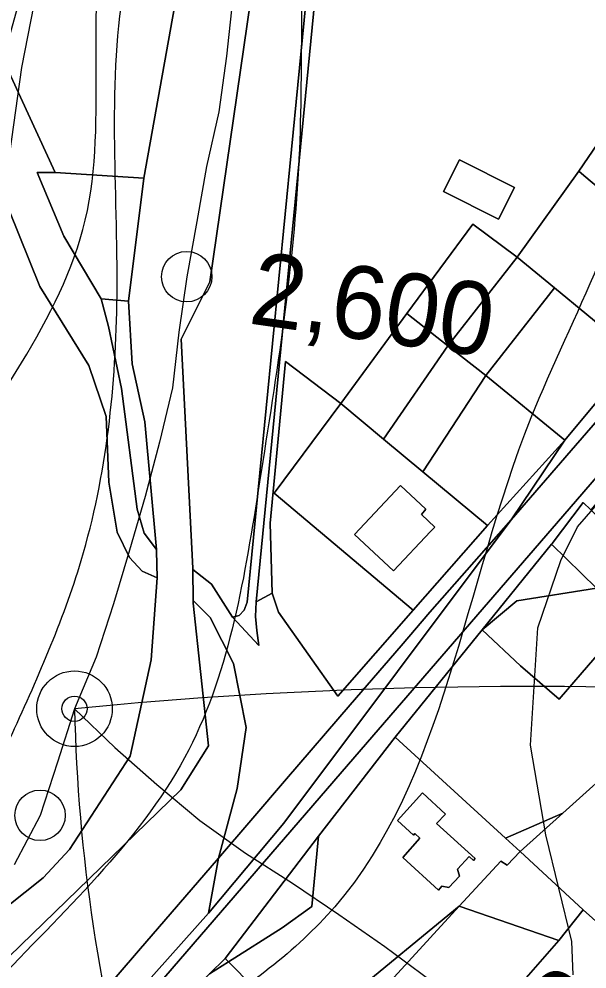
# Model space of a CAD drawing. Extents: x -510989 to -501240, y -1184665 to -1176098.
# Drawn here: x -504613.7 to -504512.2, y -1182000.9 to -1181831.3 of the extents above; entities that cross this region are included whole.
import ezdxf

# ---------------------------------------------------------------- set-up
doc = ezdxf.new("R2010")
doc.units = 0
for name, color, linetype in [('NAVRH_rozvodnice', 7, 'Continuous'), ('orna_puda', 7, 'Continuous'), ('ostatni_plocha_x_ostatni_komunikace', 7, 'Continuous'), ('ostatni_plocha_x_silnice', 7, 'Continuous'), ('ostatni_plocha_x_sportoviste_a_rekr_plocha', 7, 'Continuous'), ('STAV_zaplavove_uzemi', 7, 'Continuous'), ('trasovani_toku', 7, 'Continuous'), ('trvaly_travni_porost', 7, 'Continuous'), ('vodni_plocha_x_vodni_tok_v_koryt_prir_n_upr', 7, 'Continuous'), ('vrstevnice_02', 7, 'Continuous'), ('zahrada', 7, 'Continuous'), ('zastavena_plocha_a_nadvori', 7, 'Continuous'), ('zastavena_plocha_a_nadvori_x_spolecny_dvur', 7, 'Continuous')]:
    doc.layers.add(name, color=color, linetype=linetype)

msp = doc.modelspace()

# ---------------------------------------------------------------- linework, layer by layer
at = {"layer": 'NAVRH_rozvodnice'}
for centre, radius, start, end in [((-504522.68, -1182780.59), 830.09, 87.18644, 95.60854), ((-504299.17, -1181947.82), 304.71, 181.2506, 210.5058)]:
    msp.add_arc(centre, radius, start, end, dxfattribs=at)
at = {"layer": 'orna_puda'}
for points in [[(-504601.21, -1181789.51), (-504608.1, -1181819.61), (-504595.09, -1181822.6), (-504587.84, -1181790.91), (-504579.33, -1181792.27), (-504591.44, -1181859.72), (-504607.28, -1181858.75), (-504616.56, -1181838.54), (-504602.86, -1181789.14)], [(-504524.17, -1181979.97), (-504512.89, -1181990.38), (-504517.26, -1181995.85), (-504535.08, -1181989.69), (-504527.64, -1181981.66), (-504526.47, -1181982.39)], [(-504512.89, -1181990.38), (-504506.77, -1181995.86), (-504495.86, -1182005.63), (-504517.83, -1182027.6), (-504533.13, -1182013.94), (-504517.26, -1181995.85)]]:
    msp.add_lwpolyline(points, close=True, dxfattribs=at)
at = {"layer": 'ostatni_plocha_x_ostatni_komunikace'}
for points in [[(-504569.34, -1181702), (-504568.35, -1181709.99), (-504567.08, -1181718.35), (-504559.37, -1181760.31), (-504557.87, -1181768.47), (-504557.61, -1181770.25), (-504556.98, -1181774.61), (-504556.55, -1181779.74), (-504556.69, -1181785.16), (-504571.36, -1181935.41), (-504571.48, -1181938.01), (-504571.24, -1181940.5), (-504570.86, -1181943.16), (-504575.57, -1181938.14), (-504574.37, -1181937.85), (-504573.5, -1181936.88), (-504572.93, -1181935.45), (-504558.23, -1181785.32), (-504558.09, -1181779.9), (-504558.52, -1181774.77), (-504559.42, -1181768.63), (-504568.62, -1181718.51), (-504569.89, -1181710.15), (-504570.88, -1181702.16)], [(-504616.56, -1181838.54), (-504607.28, -1181858.75), (-504610.46, -1181858.76), (-504605.71, -1181870.11), (-504599.05, -1181881.31), (-504597.74, -1181886.23), (-504595.43, -1181897.31), (-504592.63, -1181918.84), (-504591.34, -1181923.1), (-504589.18, -1181926.04), (-504589.16, -1181926.26), (-504589.03, -1181931.12), (-504591.72, -1181929.92), (-504593.98, -1181927.44), (-504596.19, -1181922.97), (-504597.7, -1181914.03), (-504598.18, -1181902.27), (-504601.25, -1181893.17), (-504610.02, -1181879.09), (-504615.56, -1181865.33)], [(-504615.56, -1181865.33), (-504610.02, -1181879.09), (-504601.25, -1181893.17), (-504598.18, -1181902.27), (-504597.7, -1181914.03), (-504596.19, -1181922.97), (-504593.98, -1181927.44), (-504591.72, -1181929.92), (-504589.03, -1181931.12), (-504590.13, -1181945.75), (-504593.87, -1181962.96), (-504604.72, -1181979.62), (-504609.43, -1181984.65), (-504618.84, -1181992.12)]]:
    msp.add_lwpolyline(points, dxfattribs=at)
for points in [[(-504525.78, -1181920.73), (-504540.29, -1181937.21), (-504545.41, -1181943.25), (-504554.53, -1181953.78), (-504565.91, -1181967.01), (-504572.33, -1181974.45), (-504578.1, -1181981.14), (-504574.75, -1181968.71), (-504573.13, -1181957.84), (-504575.39, -1181946.42), (-504579.58, -1181938.15), (-504582.59, -1181935.14), (-504582.69, -1181929.6), (-504579.34, -1181932.22), (-504575.57, -1181938.14), (-504570.86, -1181943.16), (-504571.24, -1181940.5), (-504571.48, -1181938.01), (-504571.36, -1181935.41), (-504568.48, -1181933.82), (-504567.35, -1181937.25), (-504556.78, -1181952.23), (-504543.27, -1181936.89), (-504530, -1181921.77), (-504516.17, -1181906.5)], [(-504511.55, -1181918.98), (-504507.95, -1181922.52), (-504508.18, -1181925.08), (-504508.78, -1181931.75), (-504510.55, -1181932.92), (-504518.56, -1181925.11), (-504518.46, -1181924.95), (-504512.89, -1181917.66)], [(-504582.58, -1181935.62), (-504582.59, -1181935.14), (-504579.58, -1181938.15), (-504575.39, -1181946.42), (-504573.13, -1181957.84), (-504574.75, -1181968.71), (-504578.1, -1181981.14), (-504592.36, -1181997.67), (-504625.86, -1182036.54), (-504631.78, -1182043.52), (-504636.9, -1182049.85), (-504642.33, -1182057.18), (-504646.89, -1182063.98), (-504650.43, -1182070.16), (-504653, -1182075.65), (-504658.96, -1182079.59), (-504664.7, -1182067.84), (-504657.54, -1182050.8), (-504642.65, -1182030.42), (-504630.99, -1182019.73), (-504625.18, -1182014.78), (-504617.59, -1182000.69), (-504584.84, -1181968.96), (-504579.89, -1181961.1)]]:
    msp.add_lwpolyline(points, close=True, dxfattribs=at)
at = {"layer": 'ostatni_plocha_x_silnice'}
for points in [[(-504653, -1182075.65), (-504606.68, -1182018.06), (-504591.62, -1182004.13), (-504579.84, -1181990.95), (-504566.4, -1181974.9), (-504525.78, -1181920.73), (-504514.3, -1181907.49), (-504493.81, -1181883.88), (-504483.15, -1181871.62), (-504452.1, -1181835.62), (-504446.84, -1181839.46), (-504478.03, -1181875.53), (-504514.25, -1181917.46), (-504553.69, -1181963.07), (-504586.39, -1182000.87), (-504616.02, -1182035.26)], [(-504616.02, -1182035.26), (-504586.39, -1182000.87), (-504553.69, -1181963.07), (-504514.25, -1181917.46), (-504478.03, -1181875.53), (-504446.84, -1181839.46), (-504444.59, -1181838.74), (-504459.32, -1181857.56), (-504459.85, -1181858.17), (-504466.48, -1181865.8), (-504476.58, -1181877.4), (-504478.65, -1181879.99), (-504489.14, -1181892.32), (-504490.72, -1181894.19), (-504502.3, -1181907.97), (-504511.55, -1181918.98), (-504512.89, -1181917.66), (-504518.46, -1181924.95), (-504518.56, -1181925.11), (-504530.95, -1181940.37), (-504546.53, -1181959.57), (-504560.19, -1181977.24), (-504576.89, -1181999.06), (-504579.7, -1182001.81)]]:
    msp.add_lwpolyline(points, dxfattribs=at)
for points in [[(-504452.1, -1181835.62), (-504483.15, -1181871.62), (-504493.81, -1181883.88), (-504514.3, -1181907.49), (-504525.78, -1181920.73), (-504516.17, -1181906.5), (-504503.52, -1181891.27), (-504491.68, -1181877.25), (-504485.75, -1181870.62), (-504475.46, -1181859.11), (-504468.72, -1181851.19), (-504465.01, -1181846.92), (-504460.77, -1181844.19), (-504452.61, -1181835.24)], [(-504540.29, -1181937.21), (-504525.78, -1181920.73), (-504566.4, -1181974.9), (-504579.84, -1181990.95), (-504578.1, -1181981.14), (-504572.33, -1181974.45), (-504565.91, -1181967.01), (-504554.53, -1181953.78), (-504545.41, -1181943.25)], [(-504578.1, -1181981.14), (-504579.84, -1181990.95), (-504591.62, -1182004.13), (-504606.68, -1182018.06), (-504653, -1182075.65), (-504650.43, -1182070.16), (-504646.89, -1182063.98), (-504642.33, -1182057.18), (-504636.9, -1182049.85), (-504631.78, -1182043.52), (-504625.86, -1182036.54), (-504592.36, -1181997.67)]]:
    msp.add_lwpolyline(points, close=True, dxfattribs=at)
at = {"layer": 'ostatni_plocha_x_sportoviste_a_rekr_plocha'}
for points in [[(-504557.61, -1181770.25), (-504504.67, -1181769.75), (-504503.54, -1181778.13), (-504498.25, -1181807.81), (-504496.86, -1181833.89), (-504513.69, -1181858.48), (-504524.68, -1181873.87), (-504532.64, -1181867.95), (-504544.41, -1181883.93), (-504556.23, -1181900), (-504566.1, -1181892.48), (-504568.85, -1181921.36), (-504568.48, -1181933.82), (-504571.36, -1181935.41), (-504556.69, -1181785.16), (-504556.55, -1181779.74), (-504556.98, -1181774.61)], [(-504525.2, -1181861.42), (-504535, -1181856.49), (-504537.85, -1181862.15), (-504528.03, -1181867.05)]]:
    msp.add_lwpolyline(points, close=True, dxfattribs=at)
at = {"layer": 'STAV_zaplavove_uzemi'}
for points in [[(-502250.32, -1184002.61), (-502355.07, -1183875.41), (-502442.37, -1183790.61), (-502477.29, -1183700.82), (-502532.16, -1183578.61), (-502567.08, -1183448.91), (-502626.05, -1183402.34), (-502705.41, -1183380.59), (-502814.2, -1183349.87), (-502882.03, -1183297.39), (-502931.95, -1183237.24), (-503042.02, -1183107.97), (-503139.64, -1183018.94), (-503222.14, -1182957.59), (-503308.56, -1182839.96), (-503316.24, -1182784.92), (-503330.32, -1182756.77), (-503348.24, -1182719.65), (-503334.16, -1182651.82), (-503323.92, -1182595.5), (-503313.68, -1182526.39), (-503294.1, -1182480.5), (-503251.86, -1182396.03), (-503229.34, -1182314.37), (-503216.1, -1182227.15), (-503242.43, -1182174.5), (-503271.86, -1182129.59), (-503287.34, -1182081.58), (-503343.88, -1182028.1), (-503361.79, -1182008.91), (-503396.35, -1181952.59), (-503442.43, -1181933.39), (-503497.46, -1181888.6), (-503525.62, -1181860.44), (-503528.18, -1181837.4), (-503548.66, -1181767.01), (-503558.9, -1181729.89), (-503576.82, -1181682.53), (-503578.1, -1181621.1), (-503567.86, -1181572.46), (-503552.5, -1181536.63), (-503538.04, -1181458.36), (-503518.33, -1181411.9), (-503509.88, -1181341.51), (-503497.21, -1181207.63), (-503499.77, -1181097.56), (-503498.02, -1181031.35), (-503510.82, -1180970.85), (-503549.22, -1180952.23), (-503571.32, -1180940.6), (-503605.07, -1180937.11), (-503651.61, -1180939.44), (-503671.39, -1180917.33), (-503679.53, -1180892.89), (-503713.27, -1180871.95), (-503727.24, -1180859.15), (-503734.22, -1180833.55), (-503728.4, -1180799.81), (-503741.2, -1180770.72), (-503722.82, -1180725.17), (-503721.54, -1180703.41), (-503731.78, -1180697.01), (-503767.61, -1180699.57), (-503790.65, -1180697.01), (-503817.53, -1180697.01), (-503861.04, -1180686.77), (-503889.2, -1180675.25), (-503900.72, -1180668.85), (-503953.2, -1180679.09), (-503997.99, -1180697.01), (-504063.27, -1180722.61), (-504109.34, -1180749.49), (-504142.62, -1180776.36), (-504177.18, -1180796.84), (-504211.73, -1180817.32), (-504414.98, -1180961.5), (-504472.7, -1180998.11), (-504544.51, -1181068.5), (-504600.82, -1181143.12), (-504621.94, -1181196.62), (-504641.65, -1181267.01), (-504660.25, -1181350.62), (-504634.7, -1181398.32), (-504617.66, -1181447.72), (-504600.62, -1181492.01), (-504587, -1181548.23), (-504592.11, -1181628.29), (-504569.96, -1181682.81), (-504568.26, -1181664.07), (-504554.63, -1181621.48), (-504547.82, -1181597.63)], [(-504826.46, -1182247.73), (-504827.62, -1182204.68), (-504817.15, -1182165.12), (-504791.55, -1182113.93), (-504727.56, -1182034.81), (-504708.94, -1182017.35), (-504669.38, -1181991.76), (-504649.6, -1181961.5), (-504628.66, -1181917.29), (-504601.9, -1181867.26), (-504597.24, -1181809.08), (-504585.16, -1181766.79), (-504596.8, -1181741.4), (-504604.2, -1181726.59), (-504633.82, -1181658.9), (-504646.51, -1181600.72), (-504660.26, -1181556.29), (-504751.04, -1181459.08), (-504798.4, -1181384.84), (-504826.55, -1181347.73), (-504862.39, -1181315.73), (-504866.23, -1181265.81), (-504862.39, -1181205.66), (-504853.43, -1181164.7), (-504793.92, -1181116.47), (-504755.84, -1181064.64), (-504725.17, -1181018.1), (-504649.01, -1180947.23), (-504594, -1180900.69), (-504545.35, -1180879.53), (-504377.38, -1180832.83), (-504317.01, -1180808.36), (-504368.93, -1180802.59), (-504426.63, -1180826.63), (-504542.02, -1180859.32)], [(-504547.82, -1181597.63), (-504529.08, -1181677.7), (-504510.34, -1181762.87), (-504510.34, -1181805.46), (-504503.52, -1181848.05), (-504522.26, -1181902.56), (-504557.31, -1181989.81), (-504582.91, -1182010.28), (-504608.51, -1182029.48), (-504618.75, -1182071.72), (-504632.83, -1182096.04), (-504648.18, -1182115.24), (-504664.82, -1182122.91), (-504685.3, -1182130.59), (-504727.54, -1182144.67), (-504745.46, -1182181.79), (-504758.25, -1182222.75), (-504758.25, -1182257.3), (-504807.19, -1182292.7), (-504828.34, -1182288.47), (-504827.28, -1182244.04)], [(-504574.97, -1181692.93), (-504558.07, -1181754.88), (-504562.29, -1181804.15), (-504563.7, -1181856.24), (-504570.74, -1181913.97), (-504583.41, -1181961.83), (-504617.2, -1182002.66), (-504652.4, -1182051.94), (-504665.07, -1182080.1), (-504696.04, -1182099.81), (-504738.28, -1182108.25), (-504752.36, -1182122.33), (-504767.85, -1182144.86), (-504780.52, -1182142.04), (-504787.55, -1182173.02), (-504781.92, -1182218.07), (-504783.33, -1182247.63), (-504788.96, -1182265.94), (-504808.67, -1182277.2), (-504832.61, -1182281.42)], [(-504824.03, -1182251.79), (-504806.11, -1182251.79), (-504808.67, -1182227.48), (-504803.55, -1182203.16), (-504807.39, -1182181.4), (-504806.11, -1182154.52), (-504795.88, -1182126.36), (-504783.08, -1182119.97), (-504770.28, -1182113.56), (-504754.92, -1182091.81), (-504726.76, -1182079.01), (-504689.64, -1182070.05), (-504667.89, -1182041.89), (-504634.61, -1181997.1), (-504615.41, -1181959.98), (-504602.61, -1181927.98), (-504596.21, -1181880.63), (-504594.68, -1181823.86), (-504583.41, -1181774.59), (-504590.45, -1181740.8), (-504600.31, -1181726.72)]]:
    msp.add_spline(points, degree=3, dxfattribs=at)
at = {"layer": 'trasovani_toku'}
for p, q in [((-504575.6, -1181828.04), (-504576.65, -1181837.98)), ((-504576.65, -1181837.98), (-504578.04, -1181847.89)), ((-504578.04, -1181847.89), (-504580.23, -1181857.64)), ((-504580.23, -1181857.64), (-504581.96, -1181867.49)), ((-504581.96, -1181867.49), (-504583.76, -1181877.33)), ((-504583.76, -1181877.33), (-504585.16, -1181887.23)), ((-504585.16, -1181887.23), (-504586.31, -1181897.17)), ((-504586.31, -1181897.17), (-504588.6, -1181906.9)), ((-504588.6, -1181906.9), (-504591.21, -1181916.55)), ((-504591.21, -1181916.55), (-504593.96, -1181926.17)), ((-504593.96, -1181926.17), (-504596.84, -1181935.74)), ((-504596.84, -1181935.74), (-504599.96, -1181945.24)), ((-504599.96, -1181945.24), (-504603.81, -1181954.47)), ((-504603.81, -1181954.47), (-504606.87, -1181963.99)), ((-504603.81, -1181954.47), (-504596.58, -1181961.38)), ((-504596.58, -1181961.38), (-504589.09, -1181968.01)), ((-504606.87, -1181963.99), (-504609.98, -1181973.5)), ((-504589.09, -1181968.01), (-504581.42, -1181974.43)), ((-504609.98, -1181973.5), (-504614.62, -1181982.35)), ((-504581.42, -1181974.43), (-504573.28, -1181980.24)), ((-504573.28, -1181980.24), (-504564.84, -1181985.59)), ((-504564.84, -1181985.59), (-504556.55, -1181991.18)), ((-504556.55, -1181991.18), (-504548.37, -1181996.94)), ((-504548.37, -1181996.94), (-504540.3, -1182002.85))]:
    msp.add_line(p, q, dxfattribs=at)
for centre, radius in [((-504583.76, -1181877.33), 4.5), ((-504603.81, -1181954.47), 6.75), ((-504603.81, -1181954.47), 2.25), ((-504609.98, -1181973.5), 4.5)]:
    msp.add_circle(centre, radius, dxfattribs=at)
at = {"layer": 'trvaly_travni_porost'}
msp.add_lwpolyline([(-504570.88, -1181702.16), (-504569.89, -1181710.15), (-504568.62, -1181718.51), (-504559.42, -1181768.63), (-504558.52, -1181774.77), (-504558.09, -1181779.9), (-504558.23, -1181785.32), (-504572.93, -1181935.45), (-504573.5, -1181936.88), (-504574.37, -1181937.85), (-504575.57, -1181938.14), (-504579.34, -1181932.22), (-504582.69, -1181929.6), (-504582.69, -1181929.38), (-504584.74, -1181888.46), (-504579.63, -1181878.26), (-504563.83, -1181769.35), (-504569.75, -1181735.65), (-504583.35, -1181699.21)], dxfattribs=at)
for points in [[(-504599.05, -1181881.31), (-504594.19, -1181881.71), (-504593.48, -1181892.87), (-504591.27, -1181903.25), (-504589.18, -1181926.04), (-504591.34, -1181923.1), (-504592.63, -1181918.84), (-504595.43, -1181897.31), (-504597.74, -1181886.23)], [(-504556.23, -1181900), (-504568.12, -1181915.98), (-504543.27, -1181936.89), (-504556.78, -1181952.23), (-504567.35, -1181937.25), (-504568.48, -1181933.82), (-504568.85, -1181921.36), (-504566.1, -1181892.48)], [(-504556.23, -1181900), (-504548.57, -1181906.35), (-504541.54, -1181912.19), (-504530, -1181921.77), (-504543.27, -1181936.89), (-504568.12, -1181915.98)], [(-504541.03, -1181918.86), (-504545.55, -1181914.61), (-504553.77, -1181923.35), (-504546.81, -1181929.86), (-504540.21, -1181922.85), (-504539.44, -1181922.03), (-504541.82, -1181919.79)], [(-504560.19, -1181977.24), (-504546.53, -1181959.57), (-504526.77, -1181977.59), (-504524.17, -1181979.97), (-504526.47, -1181982.39), (-504527.64, -1181981.66), (-504535.08, -1181989.69), (-504554.92, -1182006.02), (-504563.06, -1182013.07), (-504576.31, -1181999.65), (-504566.71, -1181993.57), (-504561.41, -1181989.8)], [(-504541.6, -1181969.46), (-504546.1, -1181974.44), (-504543.26, -1181977.06), (-504542.97, -1181976.76), (-504542.08, -1181977.56), (-504545.15, -1181981.05), (-504538.76, -1181986.84), (-504538.15, -1181986.14), (-504536.93, -1181986.39), (-504535.03, -1181984.37), (-504535.36, -1181983.12), (-504533.3, -1181980.87), (-504532.51, -1181981.54), (-504532.23, -1181981.22), (-504539.1, -1181974.96), (-504537.49, -1181973.29)], [(-504560.19, -1181977.24), (-504561.41, -1181989.8), (-504566.71, -1181993.57), (-504576.31, -1181999.65), (-504576.89, -1181999.06)], [(-504576.89, -1181999.06), (-504576.31, -1181999.65), (-504579.7, -1182001.81)]]:
    msp.add_lwpolyline(points, close=True, dxfattribs=at)
at = {"layer": 'vodni_plocha_x_vodni_tok_v_koryt_prir_n_upr'}
for points in [[(-504563.83, -1181769.35), (-504579.63, -1181878.26), (-504584.74, -1181888.46), (-504582.69, -1181929.38), (-504582.69, -1181929.6), (-504582.59, -1181935.14), (-504582.58, -1181935.62), (-504579.89, -1181961.1), (-504584.84, -1181968.96), (-504617.59, -1182000.69)], [(-504618.84, -1181992.12), (-504609.43, -1181984.65), (-504604.72, -1181979.62), (-504593.87, -1181962.96), (-504590.13, -1181945.75), (-504589.03, -1181931.12), (-504589.16, -1181926.26), (-504589.18, -1181926.04), (-504591.27, -1181903.25), (-504593.48, -1181892.87), (-504594.19, -1181881.71), (-504591.44, -1181859.72), (-504579.33, -1181792.27)]]:
    msp.add_lwpolyline(points, dxfattribs=at)
at = {"layer": 'vrstevnice_02'}
for points in [[(-504514.69, -1182002), (-504514.91, -1181996), (-504519.59, -1181977), (-504522.31, -1181961), (-504521, -1181940), (-504516.91, -1181928), (-504513.91, -1181922), (-504499.09, -1181905), (-504498.19, -1181903), (-504503.91, -1181895), (-504493.09, -1181859), (-504493.91, -1181801), (-504493, -1181798), (-504490.19, -1181795), (-504486.31, -1181793), (-504485.69, -1181789), (-504486.31, -1181779), (-504492.81, -1181740), (-504502.5, -1181703)], [(-504613.81, -1181723), (-504604.59, -1181752), (-504603.09, -1181760), (-504602.81, -1181772), (-504604.91, -1181790), (-504608.41, -1181815), (-504613.31, -1181840), (-504616.5, -1181863)]]:
    msp.add_lwpolyline(points, dxfattribs=at)
at = {"layer": 'zahrada'}
for points in [[(-504496.86, -1181833.89), (-504495.03, -1181846.19), (-504507.21, -1181863.98), (-504512.78, -1181859.25), (-504513.69, -1181858.48)], [(-504524.68, -1181873.87), (-504537.09, -1181889.67), (-504544.41, -1181883.93), (-504532.64, -1181867.95)], [(-504524.68, -1181873.87), (-504518.04, -1181879.33), (-504530.29, -1181895), (-504537.09, -1181889.67)], [(-504544.41, -1181883.93), (-504537.09, -1181889.67), (-504548.57, -1181906.35), (-504556.23, -1181900)], [(-504530.29, -1181895), (-504541.54, -1181912.19), (-504548.57, -1181906.35), (-504537.09, -1181889.67)], [(-504506.5, -1181940.36), (-504497.82, -1181956.31), (-504505.28, -1181963.01), (-504516.56, -1181973.14), (-504526.77, -1181977.59), (-504546.53, -1181959.57), (-504530.95, -1181940.37), (-504524.09, -1181946.83), (-504517.19, -1181952.76), (-504510.83, -1181945.38)], [(-504516.56, -1181973.14), (-504505.28, -1181963.01), (-504490.44, -1181977.67), (-504506.77, -1181995.86), (-504512.89, -1181990.38), (-504524.17, -1181979.97)], [(-504526.77, -1181977.59), (-504516.56, -1181973.14), (-504524.17, -1181979.97)], [(-504517.26, -1181995.85), (-504533.13, -1182013.94), (-504541.68, -1182023.9), (-504583.5, -1182073.34), (-504586.48, -1182070.73), (-504590.38, -1182075.22), (-504587.53, -1182077.86), (-504589.56, -1182080.7), (-504591.9, -1182083.68), (-504600.69, -1182095.11), (-504608.18, -1182086.32), (-504607.95, -1182084.66), (-504609.18, -1182083.47), (-504579, -1182051.65), (-504587.78, -1182047.3), (-504566.42, -1182023.95), (-504559.65, -1182016.55), (-504535.08, -1181989.69)], [(-504554.92, -1182006.02), (-504535.08, -1181989.69), (-504559.65, -1182016.55), (-504563.06, -1182013.07)], [(-504579.7, -1182001.81), (-504576.31, -1181999.65), (-504563.06, -1182013.07), (-504565.04, -1182014.78), (-504569.36, -1182020.96), (-504583.86, -1182006.14)]]:
    msp.add_lwpolyline(points, close=True, dxfattribs=at)
at = {"layer": 'zastavena_plocha_a_nadvori'}
for points in [[(-504512.78, -1181859.25), (-504507.21, -1181863.98), (-504495.03, -1181846.19), (-504491.68, -1181877.25), (-504503.52, -1181891.27), (-504506.49, -1181888.83), (-504518.04, -1181879.33), (-504524.68, -1181873.87), (-504513.69, -1181858.48)], [(-504525.2, -1181861.42), (-504528.03, -1181867.05), (-504537.85, -1181862.15), (-504535, -1181856.49)], [(-504610.46, -1181858.76), (-504607.28, -1181858.75), (-504591.44, -1181859.72), (-504594.19, -1181881.71), (-504599.05, -1181881.31), (-504605.71, -1181870.11)], [(-504506.49, -1181888.83), (-504503.52, -1181891.27), (-504516.17, -1181906.5), (-504530.29, -1181895), (-504518.04, -1181879.33)], [(-504530.29, -1181895), (-504516.17, -1181906.5), (-504530, -1181921.77), (-504541.54, -1181912.19)], [(-504541.03, -1181918.86), (-504541.82, -1181919.79), (-504539.44, -1181922.03), (-504540.21, -1181922.85), (-504546.81, -1181929.86), (-504553.77, -1181923.35), (-504545.55, -1181914.61)], [(-504510.55, -1181932.92), (-504506.5, -1181940.36), (-504510.83, -1181945.38), (-504517.19, -1181952.76), (-504524.09, -1181946.83), (-504530.95, -1181940.37), (-504524.79, -1181935.22)], [(-504541.6, -1181969.46), (-504537.49, -1181973.29), (-504539.1, -1181974.96), (-504532.23, -1181981.22), (-504532.51, -1181981.54), (-504533.3, -1181980.87), (-504535.36, -1181983.12), (-504535.03, -1181984.37), (-504536.93, -1181986.39), (-504538.15, -1181986.14), (-504538.76, -1181986.84), (-504545.15, -1181981.05), (-504542.08, -1181977.56), (-504542.97, -1181976.76), (-504543.26, -1181977.06), (-504546.1, -1181974.44)]]:
    msp.add_lwpolyline(points, close=True, dxfattribs=at)
at = {"layer": 'zastavena_plocha_a_nadvori_x_spolecny_dvur'}
msp.add_lwpolyline([(-504518.56, -1181925.11), (-504510.55, -1181932.92), (-504524.79, -1181935.22), (-504530.95, -1181940.37)], close=True, dxfattribs=at)

# ---------------------------------------------------------------- texts
at = {"layer": 'trasovani_toku'}
for s, rotation, p in [('2,600', 351.9658, (-504572.93, -1181885.65)), ('0,100', 38.5124, (-504515.63, -1182015.49))]:
    msp.add_text(s, height=13, rotation=rotation, dxfattribs=at).set_placement(p)

doc.saveas('drawing.dxf')
